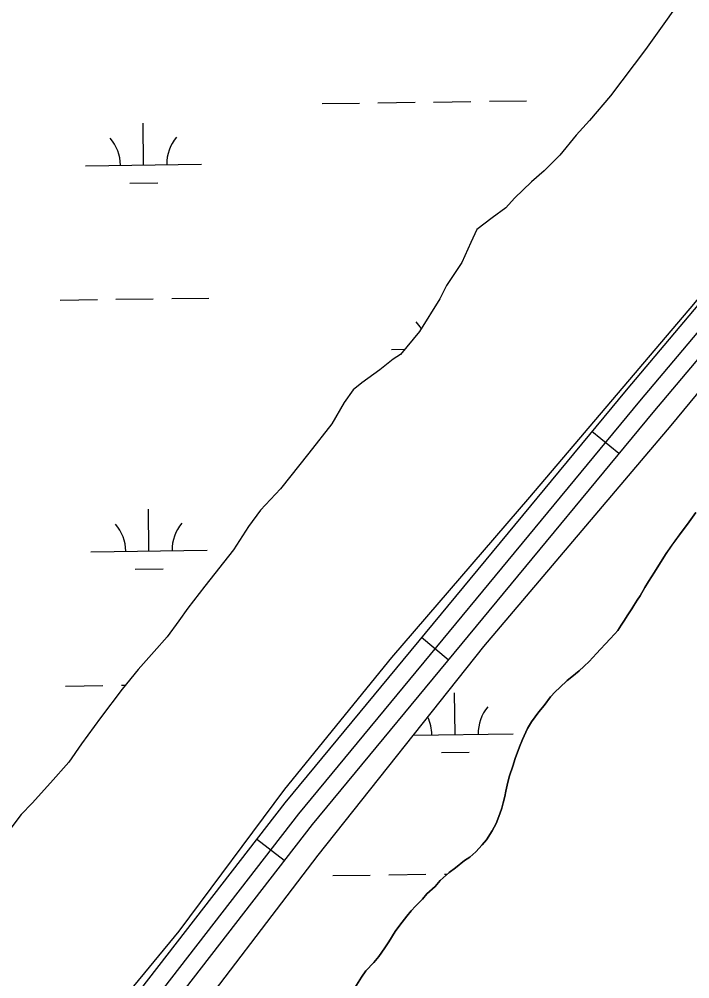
# Model space of a CAD drawing. Extents: x 3767014 to 3805179, y 361544 to 387384.
# Drawn here: x 3780033 to 3780611, y 372096 to 372923 of the extents above; entities that cross this region are included whole.
import ezdxf

# ---------------------------------------------------------------- set-up
doc = ezdxf.new("R2010")
doc.units = 0
for name, color, linetype in [('V-ROAD-CNTR', 7, 'Continuous'), ('V-TOPO-SHOR', 7, 'Continuous'), ('V-WETL-SWMP', 7, 'Continuous')]:
    doc.layers.add(name, color=color, linetype=linetype)

msp = doc.modelspace()

# ---------------------------------------------------------------- linework, layer by layer
at = {"layer": 'V-ROAD-CNTR'}
for p, q in [((3780549.918, 372548.691), (3780526.792, 372567.801)), ((3780403.033, 372370.943), (3780379.908, 372390.053)), ((3780261.671, 372197.911), (3780237.947, 372216.273))]:
    msp.add_line(p, q, dxfattribs=at)
for points in [[(3782996.008, 375549.581), (3782070.95, 374419.915), (3781259.697, 373438.426), (3780556.215, 372603.406), (3780262.248, 372247.669), (3780020.473, 371935.287), (3779872.046, 371735.835), (3779803.549, 371623.461)], [(3783007.613, 375540.078), (3782082.534, 374410.385), (3781271.214, 373428.815), (3780567.732, 372593.796), (3780273.963, 372238.299), (3780032.422, 371926.218), (3779884.493, 371727.436), (3779816.357, 371615.654)], [(3783019.218, 375530.575), (3782094.118, 374400.855), (3781282.731, 373419.204), (3780579.249, 372584.186), (3780285.678, 372228.93), (3780044.371, 371917.149), (3779896.94, 371719.037), (3779829.165, 371607.847)]]:
    msp.add_lwpolyline(points, dxfattribs=at)
at = {"layer": 'V-TOPO-SHOR'}
for points in [[(3780018.581, 371950.259), (3780033.478, 371966.27), (3780045.985, 371982.185), (3780060.432, 371999.163), (3780088.952, 372037.428), (3780171.11, 372137.188), (3780262.123, 372259.482), (3780354.5, 372372.989), (3780473.141, 372511.126), (3780614.631, 372677.33), (3780714.029, 372797.658), (3780803.323, 372908.852), (3780910.522, 373041.556), (3781042.571, 373193.516), (3781216.921, 373399.622), (3781370.644, 373589.706), (3781497.896, 373740.834), (3781670.832, 373947.614), (3781833.678, 374145.897), (3781903.857, 374225.591), (3781920.876, 374243.62), (3781934.567, 374256.002), (3781951.979, 374270.833), (3781963.1, 374282.327)], [(3780600.748, 372935.873), (3780585.727, 372915.088), (3780572.841, 372896.798), (3780542.683, 372856.823), (3780524.791, 372835.794), (3780513.32, 372823.037), (3780499.185, 372805.731), (3780485.627, 372792.233), (3780474.72, 372782.804), (3780460.193, 372768.851), (3780452.657, 372760.45), (3780440.969, 372751.676), (3780427.659, 372741.674), (3780422.44, 372730.664), (3780414.828, 372713.19), (3780401.588, 372693.476), (3780395.72, 372682.007), (3780378.286, 372653.962), (3780361.859, 372634.168), (3780355.545, 372630.033), (3780344.008, 372620.938), (3780328.593, 372609.557), (3780321.116, 372603.54), (3780313.354, 372592.6), (3780302.698, 372574.408), (3780282.943, 372548.969), (3780258.596, 372518.399), (3780241.248, 372499.901), (3780230.858, 372485.844), (3780217.927, 372465.8), (3780193.239, 372434.281), (3780178.585, 372415.399), (3780170.823, 372404.456), (3780160.759, 372390.706), (3780149.608, 372377.943), (3780136.003, 372362.691), (3780122.032, 372345.541), (3780103.413, 372321.031), (3780087.072, 372298.37), (3780076.005, 372282.737), (3780060.426, 372264.992), (3780044.689, 372247.25), (3780035.049, 372237.628), (3780023.672, 372222.321)], [(3780584.425, 372452.611), (3780590.866, 372462.648), (3780595.683, 372469.574), (3780603.697, 372480.623), (3780609.14, 372487.904), (3780616.202, 372497.986)], [(3780322.439, 372088.38), (3780328.234, 372097.322), (3780331.962, 372102.79), (3780338.892, 372110.157), (3780343.168, 372115.303), (3780348.366, 372122.651), (3780351.713, 372127.759), (3780357.261, 372136.709), (3780361.236, 372142.171), (3780367.431, 372149.865), (3780371.019, 372154.658), (3780374.894, 372158.7), (3780380.737, 372164.672), (3780384.63, 372169.336), (3780391.657, 372175.648), (3780396.179, 372180.786), (3780403.834, 372187.516), (3780409.26, 372191.642), (3780416.905, 372198.001), (3780421.617, 372200.91), (3780426.68, 372205.356), (3780432.093, 372211.463), (3780435.912, 372215.692), (3780440.815, 372223.606), (3780444.19, 372229.827), (3780447.375, 372238.216), (3780449.112, 372243.18), (3780450.213, 372247.543), (3780451.657, 372253.195), (3780452.704, 372257.805), (3780454.445, 372265.43), (3780455.882, 372270.835), (3780458.698, 372279.358), (3780460.537, 372285.926), (3780464.259, 372295.91), (3780466.96, 372302.335), (3780471.218, 372311.625), (3780474.769, 372317.47), (3780480.923, 372325.969), (3780485.703, 372331.474), (3780491.214, 372339), (3780495.036, 372343.229), (3780499.152, 372347.02), (3780505.489, 372352.98), (3780509.591, 372356.214), (3780515.913, 372361.555), (3780519.712, 372365.043), (3780524.781, 372369.737), (3780527.327, 372372.516), (3780531.142, 372376.622), (3780534.003, 372379.702), (3780538.779, 372385.021), (3780542.275, 372388.703), (3780546.416, 372393.42), (3780548.962, 372396.26), (3780551.86, 372400.7), (3780554.758, 372405.202), (3780557.015, 372408.792), (3780561.19, 372414.868), (3780562.81, 372417.733), (3780565.714, 372422.421), (3780568.285, 372426.188), (3780572.489, 372433.376), (3780575.404, 372438.496), (3780580.556, 372446.526), (3780584.425, 372452.611)]]:
    msp.add_lwpolyline(points, dxfattribs=at)
at = {"layer": 'V-WETL-SWMP'}
for p, q in [((3780294.438, 372850.239), (3780326.435, 372850.684)), ((3780342.433, 372850.906), (3780374.43, 372851.35)), ((3780390.429, 372851.573), (3780422.426, 372852.017)), ((3780438.424, 372852.239), (3780470.421, 372852.684)), ((3780140.566, 372797.355), (3780140.066, 372833.351)), ((3780090.57, 372796.66), (3780190.561, 372798.049)), ((3780128.781, 372781.759), (3780152.779, 372782.092)), ((3780164.759, 372682.248), (3780196.756, 372682.692)), ((3780068.768, 372680.914), (3780100.765, 372681.359)), ((3780116.763, 372681.581), (3780148.76, 372682.025)), ((3780354.229, 372638.445), (3780365.537, 372638.602)), ((3780145.186, 372464.712), (3780144.686, 372500.708)), ((3780095.191, 372464.017), (3780195.182, 372465.406)), ((3780133.402, 372449.116), (3780157.4, 372449.449)), ((3780073.389, 372348.271), (3780105.386, 372348.716)), ((3780121.384, 372348.938), (3780124.837, 372348.986)), ((3780408.845, 372306.497), (3780408.345, 372342.493)), ((3780373.021, 372305.999), (3780458.841, 372307.191)), ((3780397.061, 372290.901), (3780421.059, 372291.234)), ((3780399.67, 372186.287), (3780402.481, 372186.326)), ((3780303.68, 372184.953), (3780335.676, 372185.398)), ((3780351.675, 372185.62), (3780383.672, 372186.064))]:
    msp.add_line(p, q, dxfattribs=at)
for points in [[(3780025.717, 371834.653), (3780056.527, 371895), (3780166.581, 372039.392), (3780290.996, 372202.544), (3780433.66, 372382.481), (3780595.159, 372572.811), (3780741.306, 372749.657), (3780921.136, 372967.272), (3781065.005, 373135.738), (3781228.964, 373326.942), (3781400.292, 373534.835), (3781578.045, 373751.941), (3781745.672, 373954.491), (3781888.974, 374122.784), (3782009.425, 374259.986), (3782010.435, 374249.773), (3782030.835, 374226.008), (3782094.59, 374167.381), (3782154.079, 374116.187), (3782194.889, 374081.391), (3782251.034, 374036.331), (3782277.797, 374012.402), (3782296.183, 373996.966), (3782313.044, 373984.117)], [(3780600.748, 372935.873), (3780585.728, 372915.089), (3780572.842, 372896.797), (3780542.683, 372856.823), (3780524.792, 372835.794), (3780513.321, 372823.037), (3780499.186, 372805.732), (3780485.627, 372792.232), (3780474.72, 372782.803), (3780460.194, 372768.851), (3780452.656, 372760.449), (3780440.969, 372751.677), (3780427.659, 372741.673), (3780422.441, 372730.664), (3780414.829, 372713.191), (3780401.587, 372693.476), (3780395.721, 372682.007), (3780378.285, 372653.962), (3780361.858, 372634.169), (3780355.544, 372630.034), (3780344.008, 372620.939), (3780328.593, 372609.557), (3780321.116, 372603.541), (3780313.353, 372592.599), (3780302.698, 372574.408), (3780282.942, 372548.97), (3780258.597, 372518.398), (3780241.248, 372499.902), (3780230.858, 372485.843), (3780217.927, 372465.801), (3780193.239, 372434.282), (3780178.586, 372415.399), (3780170.823, 372404.456), (3780160.76, 372390.707), (3780149.607, 372377.942), (3780136.003, 372362.692), (3780122.031, 372345.542), (3780103.413, 372321.03), (3780087.072, 372298.37), (3780076.005, 372282.737), (3780060.426, 372264.991), (3780044.688, 372247.25), (3780035.049, 372237.629), (3780023.672, 372222.322)], [(3780616.202, 372497.987), (3780609.14, 372487.904), (3780603.696, 372480.623), (3780595.682, 372469.575), (3780590.866, 372462.649), (3780584.424, 372452.611), (3780580.557, 372446.527), (3780575.403, 372438.497), (3780572.489, 372433.377), (3780568.284, 372426.188), (3780565.714, 372422.421), (3780562.81, 372417.734), (3780561.191, 372414.869), (3780557.015, 372408.792), (3780554.758, 372405.202), (3780551.859, 372400.7), (3780548.962, 372396.261), (3780546.416, 372393.42), (3780542.275, 372388.703), (3780538.779, 372385.021), (3780534.004, 372379.702), (3780531.142, 372376.622), (3780527.326, 372372.515), (3780524.781, 372369.736), (3780519.713, 372365.043), (3780515.913, 372361.554), (3780509.592, 372356.213), (3780505.489, 372352.979), (3780499.152, 372347.02), (3780495.035, 372343.23), (3780491.215, 372339), (3780485.704, 372331.473), (3780480.924, 372325.969), (3780474.769, 372317.47), (3780471.217, 372311.625), (3780466.959, 372302.335), (3780464.258, 372295.911), (3780460.538, 372285.927), (3780458.699, 372279.358), (3780455.883, 372270.834), (3780454.445, 372265.43), (3780452.703, 372257.806), (3780451.657, 372253.195), (3780450.213, 372247.543), (3780449.111, 372243.181), (3780447.375, 372238.217), (3780444.191, 372229.827), (3780440.816, 372223.606), (3780435.912, 372215.693), (3780432.093, 372211.463), (3780426.68, 372205.356), (3780421.618, 372200.91), (3780416.905, 372198.001), (3780409.259, 372191.643), (3780403.835, 372187.516), (3780396.179, 372180.787), (3780391.656, 372175.647), (3780384.63, 372169.335), (3780380.738, 372164.673), (3780374.895, 372158.701), (3780371.019, 372154.658), (3780367.432, 372149.865), (3780361.236, 372142.171), (3780357.261, 372136.708), (3780351.713, 372127.76), (3780348.366, 372122.652), (3780343.168, 372115.303), (3780338.892, 372110.157), (3780331.962, 372102.79), (3780328.235, 372097.321), (3780322.439, 372088.38)]]:
    msp.add_lwpolyline(points, dxfattribs=at)
for centre, start, end in [((3780085.321, 372797.062), 0.024037, 41.567696), ((3780195.797, 372798.597), 140.024034, 181.567693), ((3780348.98, 372638.847), 29.466714, 41.567696), ((3780089.942, 372464.419), 0.024037, 41.567696), ((3780200.417, 372465.954), 140.024034, 181.567693), ((3780464.076, 372307.739), 140.024034, 181.567693), ((3780353.601, 372306.204), 0.024037, 25.783)]:
    msp.add_arc(centre, 35.246, start, end, dxfattribs=at)

doc.saveas('drawing.dxf')
